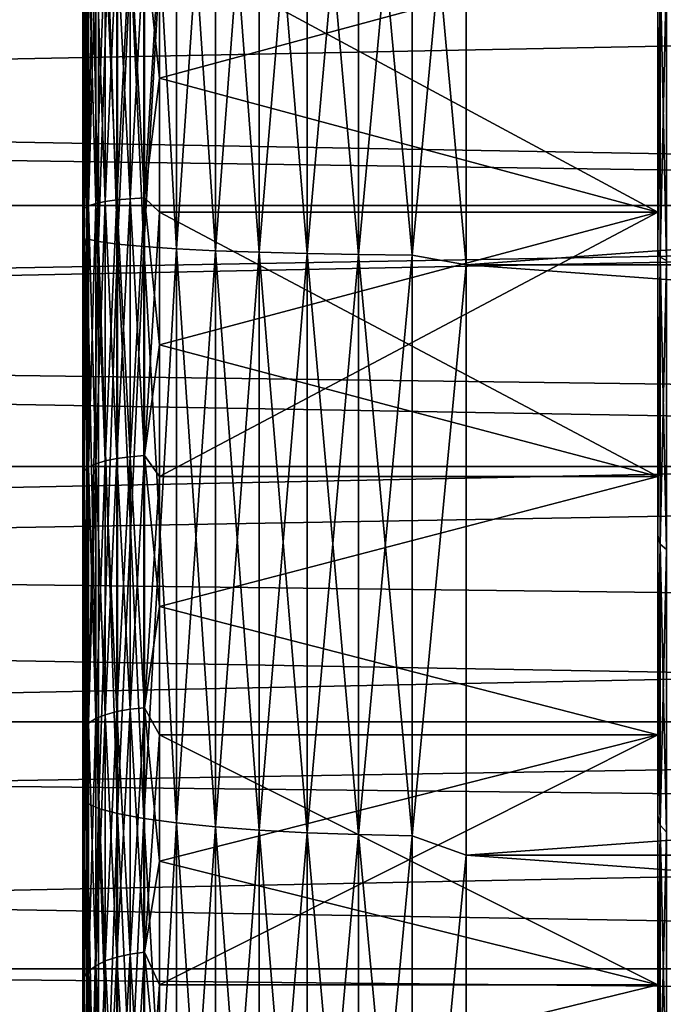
# Model space of a CAD drawing. Header units: metres. Extents: x -17 to 65, y -30 to 30.
# Tile 284 of 413: x 42.8 to 44.5, y -3.5 to -0.9. Entities that reach past the tile are written whole.
import ezdxf

# ---------------------------------------------------------------- set-up
doc = ezdxf.new("R2010")
doc.units = ezdxf.units.M
doc.layers.add('solid_508461', color=7, linetype='CONTINUOUS')

msp = doc.modelspace()

# ---------------------------------------------------------------- linework, layer by layer
at = {"layer": 'solid_508461'}
for points in [[(43.010178, -1.476034, 29.104912), (43.010178, 0, 29.142315), (43, -0.757963, 28.990101)], [(43.010178, -1.476034, -29.104912), (43, -0.757956, -28.990101), (43, 0, -29)], [(43.010178, 0, -29.142315), (43.010178, -1.476034, -29.104912), (43, 0, -29)], [(43.040546, 0, 29.28187), (43.010178, 0, 29.142315), (43.010178, -1.476034, 29.104912)], [(43.040546, -1.483102, 29.244286), (43.040546, 0, 29.28187), (43.010178, -1.476034, 29.104912)], [(43.090488, 0, 29.415674), (43.040546, 0, 29.28187), (43.040546, -1.483102, 29.244286)], [(43.090488, -1.489879, 29.37792), (43.090488, 0, 29.415674), (43.040546, -1.483102, 29.244286)], [(43.158978, 0, 29.541), (43.090488, 0, 29.415674), (43.090488, -1.489879, 29.37792)], [(43.158978, -1.496227, 29.503086), (43.158978, 0, 29.541), (43.090488, -1.489879, 29.37792)], [(43.244625, 0, 29.655293), (43.158978, 0, 29.541), (43.158978, -1.496227, 29.503086)], [(43.244625, -1.502016, 29.617229), (43.244625, 0, 29.655293), (43.158978, -1.496227, 29.503086)], [(43.34568, 0, 29.756216), (43.244625, 0, 29.655293), (43.244625, -1.502016, 29.617229)], [(43.34568, -1.507128, 29.718025), (43.34568, 0, 29.756216), (43.244625, -1.502016, 29.617229)], [(43.460079, 0, 29.841717), (43.34568, 0, 29.756216), (43.34568, -1.507128, 29.718025)], [(43.460079, -1.511458, 29.803415), (43.460079, 0, 29.841717), (43.34568, -1.507128, 29.718025)], [(43.585495, 0, 29.910048), (43.460079, 0, 29.841717), (43.460079, -1.511458, 29.803415)], [(43.585495, -1.514919, 29.871658), (43.585495, 0, 29.910048), (43.460079, -1.511458, 29.803415)], [(43.719364, 0, 29.959814), (43.585495, 0, 29.910048), (43.585495, -1.514919, 29.871658)], [(43.719364, -1.51744, 29.921362), (43.719364, 0, 29.959814), (43.585495, -1.514919, 29.871658)], [(43.858959, 0, 29.990004), (43.719364, 0, 29.959814), (43.719364, -1.51744, 29.921362)], [(43.858959, -1.518969, 29.951511), (43.858959, 0, 29.990004), (43.719364, -1.51744, 29.921362)], [(43.858959, 0, -29.990004), (44, 0, -30), (44, -1.544363, -29.960222)], [(43.858959, -1.518969, 29.951511), (44, 0, 30), (43.858959, 0, 29.990004)], [(44, -1.544363, 29.960222), (65, -1.544303, 29.960224), (65, 0, 30)], [(44, 0, 30), (44, -1.544363, 29.960222), (65, 0, 30)], [(44, 0, -30), (65, 0, -30), (65, -1.544303, -29.960224)], [(44, -1.544363, -29.960222), (44, 0, -30), (65, -1.544303, -29.960224)], [(43.040546, -1.483102, -29.244286), (43.010178, -1.476034, -29.104912), (43.010178, 0, -29.142315)], [(43.040546, 0, -29.28187), (43.040546, -1.483102, -29.244286), (43.010178, 0, -29.142315)], [(43.090488, -1.489879, -29.37792), (43.040546, -1.483102, -29.244286), (43.040546, 0, -29.28187)], [(43.090488, 0, -29.415674), (43.090488, -1.489879, -29.37792), (43.040546, 0, -29.28187)], [(43.158978, -1.496227, -29.503086), (43.090488, -1.489879, -29.37792), (43.090488, 0, -29.415674)], [(43.158978, 0, -29.541), (43.158978, -1.496227, -29.503086), (43.090488, 0, -29.415674)], [(43.244625, -1.502016, -29.617229), (43.158978, -1.496227, -29.503086), (43.158978, 0, -29.541)], [(43.244625, 0, -29.655293), (43.244625, -1.502016, -29.617229), (43.158978, 0, -29.541)], [(43.34568, -1.507128, -29.718025), (43.244625, -1.502016, -29.617229), (43.244625, 0, -29.655293)], [(43.34568, 0, -29.756216), (43.34568, -1.507128, -29.718025), (43.244625, 0, -29.655293)], [(43.460079, -1.511458, -29.803415), (43.34568, -1.507128, -29.718025), (43.34568, 0, -29.756216)], [(43.460079, 0, -29.841717), (43.460079, -1.511458, -29.803415), (43.34568, 0, -29.756216)], [(43.585495, -1.514919, -29.871658), (43.460079, -1.511458, -29.803415), (43.460079, 0, -29.841717)], [(43.585495, 0, -29.910048), (43.585495, -1.514919, -29.871658), (43.460079, 0, -29.841717)], [(43.719364, -1.51744, -29.921362), (43.585495, -1.514919, -29.871658), (43.585495, 0, -29.910048)], [(43.719364, 0, -29.959814), (43.719364, -1.51744, -29.921362), (43.585495, 0, -29.910048)], [(43.858959, -1.518969, -29.951511), (43.719364, -1.51744, -29.921362), (43.719364, 0, -29.959814)], [(43.858959, 0, -29.990004), (43.858959, -1.518969, -29.951511), (43.719364, 0, -29.959814)], [(43.858959, 0, -29.990004), (44, -1.544363, -29.960222), (43.858959, -1.518969, -29.951511)], [(43.858959, -1.518969, 29.951511), (44, -1.544363, 29.960222), (44, 0, 30)], [(44, -0.834936, -6.446152), (35, -0.582621, -6.473829), (35, -1.160623, -6.395543)], [(44, -0.834936, 6.446152), (35, -1.160623, 6.395543), (35, -0.582621, 6.473829)], [(43.033619, -0.694477, 8.159515), (43.058495, -0.691903, 8.129271), (43.058495, -1.378821, 8.041307)], [(43.033619, -1.38395, -8.071225), (43.058495, -1.378821, -8.041307), (43.058495, -0.691903, -8.129271)], [(43.033619, -0.694477, -8.159515), (43.033619, -1.38395, -8.071225), (43.058495, -0.691903, -8.129271)], [(43.058495, -0.691903, 8.129271), (43.088821, -0.68979, 8.104447), (43.088821, -1.37461, 8.016753)], [(43.058495, -1.378821, -8.041307), (43.088821, -1.37461, -8.016753), (43.088821, -0.68979, -8.104447)], [(43.058495, -0.691903, -8.129271), (43.058495, -1.378821, -8.041307), (43.088821, -0.68979, -8.104447)], [(43.058495, -1.378821, 8.041307), (43.058495, -0.691903, 8.129271), (43.088821, -1.37461, 8.016753)], [(43.088821, -0.68979, 8.104447), (43.123428, -0.68822, 8.086004), (43.123428, -1.371482, 7.998509)], [(43.088821, -1.37461, -8.016753), (43.123428, -1.371482, -7.998509), (43.123428, -0.68822, -8.086004)], [(43.088821, -0.68979, -8.104447), (43.088821, -1.37461, -8.016753), (43.123428, -0.68822, -8.086004)], [(43.088821, -1.37461, 8.016753), (43.088821, -0.68979, 8.104447), (43.123428, -1.371482, 7.998509)], [(43.123428, -0.68822, 8.086004), (43.16098, -0.687254, 8.074649), (43.16098, -1.369556, 7.987277)], [(43.123428, -1.371482, -7.998509), (43.16098, -1.369556, -7.987277), (43.16098, -0.687254, -8.074649)], [(43.123428, -0.68822, -8.086004), (43.123428, -1.371482, -7.998509), (43.16098, -0.687254, -8.074649)], [(43.123428, -1.371482, 7.998509), (43.123428, -0.68822, 8.086004), (43.16098, -1.369556, 7.987277)], [(43.16098, -0.687254, 8.074649), (43.200001, -0.705961, 8.069177), (43.200001, -1.057262, 8.030704)], [(43.16098, -1.369556, 7.987277), (43.16098, -0.687254, 8.074649), (43.200001, -1.057262, 8.030704)], [(43.16098, -0.687254, -8.074649), (43.16098, -1.369556, -7.987277), (43.200001, -0.705961, -8.069177)], [(52, -0.697224, 7.969552), (13.5, -0.697233, 7.969556), (13.5, -1.389214, 7.878456)], [(52, -1.389159, 7.878468), (52, -0.697224, 7.969552), (13.5, -1.389214, 7.878456)], [(52, -0.697224, -7.969552), (52, -1.389159, -7.878468), (13.5, -0.697233, -7.969556)], [(52, -1.389159, -7.878468), (13.5, -1.389214, -7.878456), (13.5, -0.697233, -7.969556)], [(43, -0.697185, 8.270661), (43, -1.393668, 8.182158), (43, -0.757963, 28.990101)], [(43.003796, -0.7006, 8.231452), (43, -1.393668, 8.182158), (43, -0.697185, 8.270661)], [(43, -1.393677, -8.182158), (43, -0.697192, -8.27066), (43, -0.757956, -28.990101)], [(43.003796, -0.7006, -8.231452), (43, -0.697192, -8.27066), (43, -1.393677, -8.182158)], [(43.003796, -0.7006, -8.231452), (43, -1.393677, -8.182158), (43.003796, -1.396152, -8.142383)], [(43.003796, -1.396152, 8.142383), (43, -1.393668, 8.182158), (43.003796, -0.7006, 8.231452)], [(43.003796, -0.7006, 8.231452), (43.015148, -0.697414, 8.194019), (43.015148, -1.389803, 8.105355)], [(43.003796, -1.396152, -8.142383), (43.015148, -1.389803, -8.105355), (43.015148, -0.697414, -8.194019)], [(43.003796, -0.7006, -8.231452), (43.003796, -1.396152, -8.142383), (43.015148, -0.697414, -8.194019)], [(43.003796, -1.396152, 8.142383), (43.003796, -0.7006, 8.231452), (43.015148, -1.389803, 8.105355)], [(43.015148, -0.697414, 8.194019), (43.033619, -0.694477, 8.159515), (43.033619, -1.38395, 8.071225)], [(43.015148, -1.389803, -8.105355), (43.033619, -1.38395, -8.071225), (43.033619, -0.694477, -8.159515)], [(43.015148, -0.697414, -8.194019), (43.015148, -1.389803, -8.105355), (43.033619, -0.694477, -8.159515)], [(43.015148, -1.389803, 8.105355), (43.015148, -0.697414, 8.194019), (43.033619, -1.38395, 8.071225)], [(43.033619, -1.38395, 8.071225), (43.033619, -0.694477, 8.159515), (43.058495, -1.378821, 8.041307)], [(43.16098, -1.369556, -7.987277), (43.200001, -1.057262, -8.030704), (43.200001, -0.705961, -8.069177)], [(43.200001, -0.705961, -8.069177), (43.200001, -1.057262, -8.030704), (44.5, -0.705973, -8.069169)], [(43.200001, -0.705961, 8.069177), (44.5, -0.705973, 8.069169), (44.5, -1.406481, 7.976955)], [(43.200001, -1.057262, 8.030704), (43.200001, -0.705961, 8.069177), (44.5, -1.406481, 7.976955)], [(43.200001, -1.057262, -8.030704), (44.5, -1.406481, -7.976955), (44.5, -0.705973, -8.069169)], [(44.5, -0.753388, -9.169094), (44.5, -0.705973, -8.069169), (44.5, -1.406481, -7.976955)], [(44.5, -0.753381, 9.169095), (44.5, -1.406481, 7.976955), (44.5, -0.705973, 8.069169)], [(43, -1.393677, -8.182158), (43, -0.757956, -28.990101), (43, -1.515642, -28.960361)], [(43.010178, -1.476034, -29.104912), (43, -1.515642, -28.960361), (43, -0.757956, -28.990101)], [(43, -1.393668, 8.182158), (43, -1.515652, 28.960361), (43, -0.757963, 28.990101)], [(43.010178, -1.476034, 29.104912), (43, -0.757963, 28.990101), (43, -1.515652, 28.960361)], [(44.5, -0.753381, 9.169095), (44.5, -1.505845, 9.075928), (44.5, -1.406481, 7.976955)], [(44.505764, -0.764563, 9.226905), (44.5, -1.505845, 9.075928), (44.5, -0.753381, 9.169095)], [(44.5, -1.505854, -9.075926), (44.5, -0.753388, -9.169094), (44.5, -1.406481, -7.976955)], [(44.505764, -0.764563, -9.226905), (44.5, -0.753388, -9.169094), (44.5, -1.505854, -9.075926)], [(44.505764, -0.764563, -9.226905), (44.5, -1.505854, -9.075926), (44.505764, -1.523903, -9.132253)], [(44.505764, -1.523903, 9.132253), (44.5, -1.505845, 9.075928), (44.505764, -0.764563, 9.226905)], [(44.505764, -0.764563, 9.226905), (44.522858, -0.769215, 9.283045), (44.522858, -1.533175, 9.187817)], [(44.505764, -1.523903, 9.132253), (44.505764, -0.764563, 9.226905), (44.522858, -1.533175, 9.187817)], [(44.505764, -0.764563, -9.226905), (44.505764, -1.523903, -9.132253), (44.522858, -0.769215, -9.283045)], [(44.505764, -1.523903, -9.132253), (44.522858, -1.533175, -9.187817), (44.522858, -0.769215, -9.283045)], [(51.500004, -0.834936, -6.446152), (44, -0.834936, -6.446152), (35, -1.160623, -6.395543)], [(51.500004, -1.396535, -6.348204), (51.500004, -0.834936, -6.446152), (35, -1.160623, -6.395543)], [(44, -0.834936, 6.446152), (51.500004, -1.396535, 6.348204), (35, -1.160623, 6.395543)], [(44, -0.834936, 6.446152), (51.500004, -0.834936, 6.446152), (51.500004, -1.396535, 6.348204)], [(43.16098, -1.369556, 7.987277), (43.200001, -1.057262, 8.030704), (43.200001, -1.40655, 7.976943)], [(43.16098, -1.369556, -7.987277), (43.200001, -1.40655, -7.976943), (43.200001, -1.057262, -8.030704)], [(43.200001, -1.057262, -8.030704), (43.200001, -1.40655, -7.976943), (44.5, -1.406481, -7.976955)], [(43.200001, -1.40655, 7.976943), (43.200001, -1.057262, 8.030704), (44.5, -1.406481, 7.976955)], [(51.500004, -1.396535, -6.348204), (35, -1.160623, -6.395543), (35, -1.729163, -6.265776)], [(51.500004, -1.396535, 6.348204), (35, -1.729163, 6.265776), (35, -1.160623, 6.395543)], [(43.015148, -1.389803, 8.105355), (43.033619, -1.38395, 8.071225), (43.033619, -2.063452, 7.924781)], [(43.015148, -2.072178, -7.958292), (43.033619, -2.063452, -7.924781), (43.033619, -1.38395, -8.071225)], [(43.015148, -1.389803, -8.105355), (43.015148, -2.072178, -7.958292), (43.033619, -1.38395, -8.071225)], [(43.033619, -1.38395, 8.071225), (43.058495, -1.378821, 8.041307), (43.058495, -2.055804, 7.895406)], [(43.033619, -2.063452, -7.924781), (43.058495, -2.055804, -7.895406), (43.058495, -1.378821, -8.041307)], [(43.033619, -1.38395, -8.071225), (43.033619, -2.063452, -7.924781), (43.058495, -1.378821, -8.041307)], [(43.033619, -2.063452, 7.924781), (43.033619, -1.38395, 8.071225), (43.058495, -2.055804, 7.895406)], [(43.058495, -1.378821, 8.041307), (43.088821, -1.37461, 8.016753), (43.088821, -2.049526, 7.871297)], [(43.058495, -2.055804, -7.895406), (43.088821, -2.049526, -7.871297), (43.088821, -1.37461, -8.016753)], [(43.058495, -1.378821, -8.041307), (43.058495, -2.055804, -7.895406), (43.088821, -1.37461, -8.016753)], [(43.058495, -2.055804, 7.895406), (43.058495, -1.378821, 8.041307), (43.088821, -2.049526, 7.871297)], [(43.088821, -1.37461, 8.016753), (43.123428, -1.371482, 7.998509), (43.123428, -2.044862, 7.853384)], [(43.088821, -2.049526, -7.871297), (43.123428, -2.044862, -7.853384), (43.123428, -1.371482, -7.998509)], [(43.088821, -1.37461, -8.016753), (43.088821, -2.049526, -7.871297), (43.123428, -1.371482, -7.998509)], [(43.088821, -2.049526, 7.871297), (43.088821, -1.37461, 8.016753), (43.123428, -2.044862, 7.853384)], [(43.123428, -1.371482, 7.998509), (43.16098, -1.369556, 7.987277), (43.16098, -2.041991, 7.842356)], [(43.123428, -2.044862, -7.853384), (43.16098, -2.041991, -7.842356), (43.16098, -1.369556, -7.987277)], [(43.123428, -1.371482, -7.998509), (43.123428, -2.044862, -7.853384), (43.16098, -1.369556, -7.987277)], [(43.123428, -2.044862, 7.853384), (43.123428, -1.371482, 7.998509), (43.16098, -2.041991, 7.842356)], [(43.16098, -1.369556, 7.987277), (43.200001, -1.40655, 7.976943), (43.200001, -1.753161, 7.907998)], [(43.16098, -2.041991, 7.842356), (43.16098, -1.369556, 7.987277), (43.200001, -1.753161, 7.907998)], [(43.16098, -1.369556, -7.987277), (43.16098, -2.041991, -7.842356), (43.200001, -1.40655, -7.976943)], [(52, -1.389159, 7.878468), (13.5, -1.389214, 7.878456), (13.5, -2.070524, 7.727413)], [(52, -2.070505, 7.727415), (52, -1.389159, 7.878468), (13.5, -2.070524, 7.727413)], [(52, -1.389159, -7.878468), (52, -2.070505, -7.727415), (13.5, -1.389214, -7.878456)], [(52, -2.070505, -7.727415), (13.5, -2.070524, -7.727413), (13.5, -1.389214, -7.878456)], [(51.500004, -1.947274, -6.201461), (51.500004, -1.396535, -6.348204), (35, -1.729163, -6.265776)], [(51.500004, -1.396535, 6.348204), (51.500004, -1.947275, 6.201461), (35, -1.729163, 6.265776)], [(43, -1.393668, 8.182158), (43, -2.0827, 8.034443), (43, -1.515652, 28.960361)], [(43.003796, -1.396152, 8.142383), (43, -2.0827, 8.034443), (43, -1.393668, 8.182158)], [(43, -2.082708, -8.034441), (43, -1.393677, -8.182158), (43, -1.515642, -28.960361)], [(43.003796, -1.396152, -8.142383), (43, -1.393677, -8.182158), (43, -2.082708, -8.034441)], [(43.003796, -1.396152, -8.142383), (43, -2.082708, -8.034441), (43.003796, -2.081645, -7.994648)], [(43.003796, -2.081645, 7.994648), (43, -2.0827, 8.034443), (43.003796, -1.396152, 8.142383)], [(43.003796, -1.396152, 8.142383), (43.015148, -1.389803, 8.105355), (43.015148, -2.072178, 7.958292)], [(43.003796, -2.081645, -7.994648), (43.015148, -2.072178, -7.958292), (43.015148, -1.389803, -8.105355)], [(43.003796, -1.396152, -8.142383), (43.003796, -2.081645, -7.994648), (43.015148, -1.389803, -8.105355)], [(43.003796, -2.081645, 7.994648), (43.003796, -1.396152, 8.142383), (43.015148, -2.072178, 7.958292)], [(43.015148, -2.072178, 7.958292), (43.015148, -1.389803, 8.105355), (43.033619, -2.063452, 7.924781)], [(43.16098, -2.041991, -7.842356), (43.200001, -1.753161, -7.907998), (43.200001, -1.40655, -7.976943)], [(43.200001, -2.096434, -7.823999), (44.5, -2.096466, -7.823985), (44.5, -1.406481, -7.976955)], [(43.200001, -1.753161, -7.907998), (43.200001, -2.096434, -7.823999), (44.5, -1.406481, -7.976955)], [(43.200001, -1.40655, -7.976943), (43.200001, -1.753161, -7.907998), (44.5, -1.406481, -7.976955)], [(43.200001, -1.40655, 7.976943), (44.5, -1.406481, 7.976955), (44.5, -2.096466, 7.823985)], [(43.200001, -1.753161, 7.907998), (43.200001, -1.40655, 7.976943), (44.5, -2.096466, 7.823985)], [(44.5, -1.505854, -9.075926), (44.5, -1.406481, -7.976955), (44.5, -2.096466, -7.823985)], [(44.5, -1.505845, 9.075928), (44.5, -2.096466, 7.823985), (44.5, -1.406481, 7.976955)], [(43.010178, -1.476034, 29.104912), (43, -1.515652, 28.960361), (43, -2.273082, 28.910778)], [(43.010178, -2.948279, 28.992796), (43.010178, -1.476034, 29.104912), (43, -2.273082, 28.910778)], [(43.010178, -1.476034, -29.104912), (43.010178, -2.948279, -28.992796), (43, -1.515642, -28.960361)], [(43.040546, -1.483102, 29.244286), (43.010178, -1.476034, 29.104912), (43.010178, -2.948279, 28.992796)], [(43.040546, -2.962398, -29.131634), (43.010178, -2.948279, -28.992796), (43.010178, -1.476034, -29.104912)], [(43.040546, -1.483102, -29.244286), (43.040546, -2.962398, -29.131634), (43.010178, -1.476034, -29.104912)], [(43.040546, -2.962398, 29.131634), (43.040546, -1.483102, 29.244286), (43.010178, -2.948279, 28.992796)], [(43.090488, -1.489879, 29.37792), (43.040546, -1.483102, 29.244286), (43.040546, -2.962398, 29.131634)], [(43.090488, -2.975935, -29.264753), (43.040546, -2.962398, -29.131634), (43.040546, -1.483102, -29.244286)], [(43.090488, -1.489879, -29.37792), (43.090488, -2.975935, -29.264753), (43.040546, -1.483102, -29.244286)], [(43.090488, -2.975935, 29.264753), (43.090488, -1.489879, 29.37792), (43.040546, -2.962398, 29.131634)], [(43.158978, -1.496227, 29.503086), (43.090488, -1.489879, 29.37792), (43.090488, -2.975935, 29.264753)], [(43.158978, -2.988614, -29.389437), (43.090488, -2.975935, -29.264753), (43.090488, -1.489879, -29.37792)], [(43.158978, -1.496227, -29.503086), (43.158978, -2.988614, -29.389437), (43.090488, -1.489879, -29.37792)], [(43, -2.082708, -8.034441), (43, -1.515642, -28.960361), (43, -2.273071, -28.910778)], [(43.010178, -2.948279, -28.992796), (43, -2.273071, -28.910778), (43, -1.515642, -28.960361)], [(43, -2.0827, 8.034443), (43, -2.273082, 28.910778), (43, -1.515652, 28.960361)], [(43.158978, -2.988614, 29.389437), (43.158978, -1.496227, 29.503086), (43.090488, -2.975935, 29.264753)], [(43.244625, -1.502016, 29.617229), (43.158978, -1.496227, 29.503086), (43.158978, -2.988614, 29.389437)], [(43.244625, -3.000176, -29.503141), (43.158978, -2.988614, -29.389437), (43.158978, -1.496227, -29.503086)], [(43.244625, -1.502016, -29.617229), (43.244625, -3.000176, -29.503141), (43.158978, -1.496227, -29.503086)], [(43.244625, -3.000176, 29.503141), (43.244625, -1.502016, 29.617229), (43.158978, -2.988614, 29.389437)], [(43.34568, -1.507128, 29.718025), (43.244625, -1.502016, 29.617229), (43.244625, -3.000176, 29.503141)], [(43.34568, -3.010386, -29.603548), (43.244625, -3.000176, -29.503141), (43.244625, -1.502016, -29.617229)], [(43.34568, -1.507128, -29.718025), (43.34568, -3.010386, -29.603548), (43.244625, -1.502016, -29.617229)], [(43.34568, -3.010386, 29.603548), (43.34568, -1.507128, 29.718025), (43.244625, -3.000176, 29.503141)], [(43.460079, -1.511458, 29.803415), (43.34568, -1.507128, 29.718025), (43.34568, -3.010386, 29.603548)], [(43.460079, -3.019036, -29.688608), (43.34568, -3.010386, -29.603548), (43.34568, -1.507128, -29.718025)], [(43.460079, -1.511458, -29.803415), (43.460079, -3.019036, -29.688608), (43.34568, -1.507128, -29.718025)], [(43.460079, -3.019036, 29.688608), (43.460079, -1.511458, 29.803415), (43.34568, -3.010386, 29.603548)], [(43.585495, -1.514919, 29.871658), (43.460079, -1.511458, 29.803415), (43.460079, -3.019036, 29.688608)], [(43.585495, -3.025949, -29.756588), (43.460079, -3.019036, -29.688608), (43.460079, -1.511458, -29.803415)], [(43.585495, -1.514919, -29.871658), (43.585495, -3.025949, -29.756588), (43.460079, -1.511458, -29.803415)], [(43.585495, -3.025949, 29.756588), (43.585495, -1.514919, 29.871658), (43.460079, -3.019036, 29.688608)], [(43.719364, -1.51744, 29.921362), (43.585495, -1.514919, 29.871658), (43.585495, -3.025949, 29.756588)], [(43.719364, -3.030984, -29.806101), (43.585495, -3.025949, -29.756588), (43.585495, -1.514919, -29.871658)], [(43.719364, -1.51744, -29.921362), (43.719364, -3.030984, -29.806101), (43.585495, -1.514919, -29.871658)], [(44.5, -1.505845, 9.075928), (44.5, -2.250446, 8.920505), (44.5, -2.096466, 7.823985)], [(44.505764, -1.523903, 9.132253), (44.5, -2.250446, 8.920505), (44.5, -1.505845, 9.075928)], [(44.5, -2.250454, -8.920503), (44.5, -1.505854, -9.075926), (44.5, -2.096466, -7.823985)], [(44.505764, -1.523903, -9.132253), (44.5, -1.505854, -9.075926), (44.5, -2.250454, -8.920503)], [(43.719364, -3.030984, 29.806101), (43.719364, -1.51744, 29.921362), (43.585495, -3.025949, 29.756588)], [(43.858959, -1.518969, 29.951511), (43.719364, -1.51744, 29.921362), (43.719364, -3.030984, 29.806101)], [(43.858959, -3.034038, -29.836134), (43.719364, -3.030984, -29.806101), (43.719364, -1.51744, -29.921362)], [(43.858959, -1.518969, -29.951511), (43.858959, -3.034038, -29.836134), (43.719364, -1.51744, -29.921362)], [(43.858959, -3.034038, 29.836134), (43.858959, -1.518969, 29.951511), (43.719364, -3.030984, 29.806101)], [(43.858959, -1.518969, -29.951511), (44, -1.544363, -29.960222), (43.858959, -3.034038, -29.836134)], [(43.858959, -3.034038, 29.836134), (44, -1.544363, 29.960222), (43.858959, -1.518969, 29.951511)], [(44.505764, -1.523903, -9.132253), (44.5, -2.250454, -8.920503), (44.505764, -2.272834, -8.975219)], [(44.505764, -2.272834, 8.975219), (44.5, -2.250446, 8.920505), (44.505764, -1.523903, 9.132253)], [(44.505764, -1.523903, 9.132253), (44.522858, -1.533175, 9.187817), (44.522858, -2.286663, 9.029827)], [(44.505764, -2.272834, 8.975219), (44.505764, -1.523903, 9.132253), (44.522858, -2.286663, 9.029827)], [(44.505764, -1.523903, -9.132253), (44.505764, -2.272834, -8.975219), (44.522858, -1.533175, -9.187817)], [(44.505764, -2.272834, -8.975219), (44.522858, -2.286663, -9.029827), (44.522858, -1.533175, -9.187817)], [(43.858959, -3.034038, -29.836134), (44, -1.544363, -29.960222), (44, -3.08463, -29.840996)], [(43.858959, -3.034038, 29.836134), (44, -3.08463, 29.840996), (44, -1.544363, 29.960222)], [(44, -1.544363, -29.960222), (65, -1.544303, -29.960224), (65, -3.084638, -29.840996)], [(44, -3.08463, 29.840996), (65, -3.084638, 29.840996), (65, -1.544303, 29.960224)], [(44, -1.544363, 29.960222), (44, -3.08463, 29.840996), (65, -1.544303, 29.960224)], [(44, -3.08463, -29.840996), (44, -1.544363, -29.960222), (65, -3.084638, -29.840996)], [(51.500004, -1.947274, -6.201461), (35, -1.729163, -6.265776), (35, -2.28395, -6.085524)], [(51.500004, -1.947275, 6.201461), (35, -2.28395, 6.085524), (35, -1.729163, 6.265776)], [(43.16098, -2.041991, 7.842356), (43.200001, -1.753161, 7.907998), (43.200001, -2.096434, 7.823999)], [(43.16098, -2.041991, -7.842356), (43.200001, -2.096434, -7.823999), (43.200001, -1.753161, -7.907998)], [(43.200001, -2.096434, 7.823999), (43.200001, -1.753161, 7.907998), (44.5, -2.096466, 7.823985)], [(51.500004, -2.483281, -6.006939), (51.500004, -1.947274, -6.201461), (35, -2.28395, -6.085524)], [(51.500004, -1.947275, 6.201461), (51.500004, -2.483282, 6.006938), (35, -2.28395, 6.085524)], [(43.058495, -2.055804, 7.895406), (43.088821, -2.049526, 7.871297), (43.088821, -2.709676, 7.669129)], [(43.058495, -2.717975, -7.692618), (43.088821, -2.709676, -7.669129), (43.088821, -2.049526, -7.871297)], [(43.058495, -2.055804, -7.895406), (43.058495, -2.717975, -7.692618), (43.088821, -2.049526, -7.871297)], [(43.088821, -2.049526, 7.871297), (43.123428, -2.044862, 7.853384), (43.123428, -2.703509, 7.651676)], [(43.088821, -2.709676, -7.669129), (43.123428, -2.703509, -7.651676), (43.123428, -2.044862, -7.853384)], [(43.088821, -2.049526, -7.871297), (43.088821, -2.709676, -7.669129), (43.123428, -2.044862, -7.853384)], [(43.088821, -2.709676, 7.669129), (43.088821, -2.049526, 7.871297), (43.123428, -2.703509, 7.651676)], [(43.123428, -2.044862, 7.853384), (43.16098, -2.041991, 7.842356), (43.16098, -2.699713, 7.640931)], [(43.123428, -2.703509, -7.651676), (43.16098, -2.699713, -7.640931), (43.16098, -2.041991, -7.842356)], [(43.123428, -2.044862, -7.853384), (43.123428, -2.703509, -7.651676), (43.16098, -2.041991, -7.842356)], [(43.123428, -2.703509, 7.651676), (43.123428, -2.044862, 7.853384), (43.16098, -2.699713, 7.640931)], [(43.16098, -2.041991, 7.842356), (43.200001, -2.096434, 7.823999), (43.200001, -2.435717, 7.725107)], [(43.16098, -2.699713, 7.640931), (43.16098, -2.041991, 7.842356), (43.200001, -2.435717, 7.725107)], [(43.16098, -2.041991, -7.842356), (43.16098, -2.699713, -7.640931), (43.200001, -2.096434, -7.823999)], [(52, -2.070505, 7.727415), (13.5, -2.070524, 7.727413), (13.5, -2.736182, 7.517531)], [(52, -2.736138, 7.517552), (52, -2.070505, 7.727415), (13.5, -2.736182, 7.517531)], [(52, -2.070505, -7.727415), (52, -2.736138, -7.517552), (13.5, -2.070524, -7.727413)], [(52, -2.736138, -7.517552), (13.5, -2.736182, -7.517531), (13.5, -2.070524, -7.727413)], [(43.003796, -2.081645, 7.994648), (43.015148, -2.072178, 7.958292), (43.015148, -2.739623, 7.753889)], [(43.003796, -2.752139, -7.789311), (43.015148, -2.739623, -7.753889), (43.015148, -2.072178, -7.958292)], [(43.003796, -2.081645, -7.994648), (43.003796, -2.752139, -7.789311), (43.015148, -2.072178, -7.958292)], [(43.015148, -2.072178, 7.958292), (43.033619, -2.063452, 7.924781), (43.033619, -2.728087, 7.721239)], [(43.015148, -2.739623, -7.753889), (43.033619, -2.728087, -7.721239), (43.033619, -2.063452, -7.924781)], [(43.015148, -2.072178, -7.958292), (43.015148, -2.739623, -7.753889), (43.033619, -2.063452, -7.924781)], [(43.015148, -2.739623, 7.753889), (43.015148, -2.072178, 7.958292), (43.033619, -2.728087, 7.721239)], [(43.033619, -2.063452, 7.924781), (43.058495, -2.055804, 7.895406), (43.058495, -2.717975, 7.692618)], [(43.033619, -2.728087, -7.721239), (43.058495, -2.717975, -7.692618), (43.058495, -2.055804, -7.895406)], [(43.033619, -2.063452, -7.924781), (43.033619, -2.728087, -7.721239), (43.058495, -2.055804, -7.895406)], [(43.033619, -2.728087, 7.721239), (43.033619, -2.063452, 7.924781), (43.058495, -2.717975, 7.692618)], [(43.058495, -2.717975, 7.692618), (43.058495, -2.055804, 7.895406), (43.088821, -2.709676, 7.669129)], [(43.003796, -2.081645, -7.994648), (43, -2.082708, -8.034441), (43, -2.422389, -7.938641)], [(43.003796, -2.081645, -7.994648), (43, -2.422389, -7.938641), (43, -2.757804, -7.828441)], [(43.003796, -2.081645, -7.994648), (43, -2.757804, -7.828441), (43.003796, -2.752139, -7.789311)], [(43.003796, -2.081645, 7.994648), (43, -2.422382, 7.938643), (43, -2.0827, 8.034443)], [(43.003796, -2.752139, 7.789311), (43, -2.422382, 7.938643), (43.003796, -2.081645, 7.994648)], [(43, -2.0827, 8.034443), (43, -2.422382, 7.938643), (43, -2.273082, 28.910778)], [(43, -2.422389, -7.938641), (43, -2.082708, -8.034441), (43, -2.273071, -28.910778)], [(43.003796, -2.752139, 7.789311), (43.003796, -2.081645, 7.994648), (43.015148, -2.739623, 7.753889)], [(43.16098, -2.699713, -7.640931), (43.200001, -2.435717, -7.725107), (43.200001, -2.096434, -7.823999)], [(43.200001, -2.096434, -7.823999), (43.200001, -2.435717, -7.725107), (44.5, -2.096466, -7.823985)], [(43.200001, -2.435717, 7.725107), (43.200001, -2.096434, 7.823999), (44.5, -2.096466, 7.823985)], [(43.200001, -2.435717, -7.725107), (44.5, -2.77027, -7.611546), (44.5, -2.096466, -7.823985)], [(43.200001, -2.435717, 7.725107), (44.5, -2.096466, 7.823985), (44.5, -2.77027, 7.611546)], [(44.5, -2.250454, -8.920503), (44.5, -2.096466, -7.823985), (44.5, -2.77027, -7.611546)], [(44.5, -2.617735, 8.819719), (44.5, -2.77027, 7.611546), (44.5, -2.096466, 7.823985)], [(44.5, -2.250446, 8.920505), (44.5, -2.617735, 8.819719), (44.5, -2.096466, 7.823985)], [(44.505764, -2.272834, 8.975219), (44.5, -2.617735, 8.819719), (44.5, -2.250446, 8.920505)], [(44.5, -2.617743, -8.819717), (44.5, -2.250454, -8.920503), (44.5, -2.77027, -7.611546)], [(44.505764, -2.272834, -8.975219), (44.5, -2.250454, -8.920503), (44.5, -2.617743, -8.819717)], [(51.500004, -2.483281, -6.006939), (35, -2.28395, -6.085524), (35, -2.82019, -5.856324)], [(51.500004, -2.483282, 6.006938), (35, -2.82019, 5.856324), (35, -2.28395, 6.085524)], [(43, -2.422389, -7.938641), (43, -2.273071, -28.910778), (43, -3.029074, -28.841366)], [(43.010178, -2.948279, -28.992796), (43, -3.029074, -28.841366), (43, -2.273071, -28.910778)], [(43, -2.757798, 7.828443), (43, -3.029085, 28.841366), (43, -2.273082, 28.910778)], [(43.010178, -2.948279, 28.992796), (43, -2.273082, 28.910778), (43, -3.029085, 28.841366)], [(43, -2.422382, 7.938643), (43, -2.757798, 7.828443), (43, -2.273082, 28.910778)], [(44.505764, -2.272834, -8.975219), (44.5, -2.617743, -8.819717), (44.5, -2.98059, -8.703794)], [(44.505764, -2.272834, -8.975219), (44.5, -2.98059, -8.703794), (44.505764, -3.006239, -8.756874)], [(44.505764, -3.006239, 8.756874), (44.5, -2.617735, 8.819719), (44.505764, -2.272834, 8.975219)], [(44.505764, -2.272834, 8.975219), (44.522858, -2.286663, 9.029827), (44.522858, -3.02453, 8.810155)], [(44.505764, -3.006239, 8.756874), (44.505764, -2.272834, 8.975219), (44.522858, -3.02453, 8.810155)], [(44.505764, -2.272834, -8.975219), (44.505764, -3.006239, -8.756874), (44.522858, -2.286663, -9.029827)], [(44.505764, -3.006239, -8.756874), (44.522858, -3.02453, -8.810155), (44.522858, -2.286663, -9.029827)], [(43.003796, -2.752139, 7.789311), (43, -2.757798, 7.828443), (43, -2.422382, 7.938643)], [(43, -2.757804, -7.828441), (43, -2.422389, -7.938641), (43, -3.029074, -28.841366)], [(43.16098, -2.699713, 7.640931), (43.200001, -2.435717, 7.725107), (43.200001, -2.770363, 7.61151)], [(43.16098, -2.699713, -7.640931), (43.200001, -2.770363, -7.61151), (43.200001, -2.435717, -7.725107)], [(43.200001, -2.435717, -7.725107), (43.200001, -2.770363, -7.61151), (44.5, -2.77027, -7.611546)], [(43.200001, -2.770363, 7.61151), (43.200001, -2.435717, 7.725107), (44.5, -2.77027, 7.611546)], [(51.500004, -2.999947, -5.766309), (51.500004, -2.483281, -6.006939), (35, -2.82019, -5.856324)], [(51.500004, -2.483282, 6.006938), (51.500004, -2.999948, 5.766308), (35, -2.82019, 5.856324)], [(44.5, -2.617735, 8.819719), (44.5, -2.980584, 8.703796), (44.5, -2.77027, 7.611546)], [(44.505764, -3.006239, 8.756874), (44.5, -2.980584, 8.703796), (44.5, -2.617735, 8.819719)], [(44.5, -2.98059, -8.703794), (44.5, -2.617743, -8.819717), (44.5, -2.77027, -7.611546)], [(43.033619, -2.728087, 7.721239), (43.058495, -2.717975, 7.692618), (43.058495, -3.360563, 7.434405)], [(43.033619, -3.373066, -7.462065), (43.058495, -3.360563, -7.434405), (43.058495, -2.717975, -7.692618)], [(43.033619, -2.728087, -7.721239), (43.033619, -3.373066, -7.462065), (43.058495, -2.717975, -7.692618)], [(43.058495, -2.717975, 7.692618), (43.088821, -2.709676, 7.669129), (43.088821, -3.350302, 7.411705)], [(43.058495, -3.360563, -7.434405), (43.088821, -3.350302, -7.411705), (43.088821, -2.709676, -7.669129)], [(43.058495, -2.717975, -7.692618), (43.058495, -3.360563, -7.434405), (43.088821, -2.709676, -7.669129)], [(43.058495, -3.360563, 7.434405), (43.058495, -2.717975, 7.692618), (43.088821, -3.350302, 7.411705)], [(43.088821, -2.709676, 7.669129), (43.123428, -2.703509, 7.651676), (43.123428, -3.342677, 7.394837)], [(43.088821, -3.350302, -7.411705), (43.123428, -3.342677, -7.394837), (43.123428, -2.703509, -7.651676)], [(43.088821, -2.709676, -7.669129), (43.088821, -3.350302, -7.411705), (43.123428, -2.703509, -7.651676)], [(43.088821, -3.350302, 7.411705), (43.088821, -2.709676, 7.669129), (43.123428, -3.342677, 7.394837)], [(43.123428, -2.703509, 7.651676), (43.16098, -2.699713, 7.640931), (43.16098, -3.337983, 7.384452)], [(43.123428, -3.342677, -7.394837), (43.16098, -3.337983, -7.384452), (43.16098, -2.699713, -7.640931)], [(43.123428, -2.703509, -7.651676), (43.123428, -3.342677, -7.394837), (43.16098, -2.699713, -7.640931)], [(43.123428, -3.342677, 7.394837), (43.123428, -2.703509, 7.651676), (43.16098, -3.337983, 7.384452)], [(43.16098, -2.699713, 7.640931), (43.200001, -2.770363, 7.61151), (43.200001, -3.099736, 7.483424)], [(43.16098, -3.337983, 7.384452), (43.16098, -2.699713, 7.640931), (43.200001, -3.099736, 7.483424)], [(43.16098, -2.699713, -7.640931), (43.16098, -3.337983, -7.384452), (43.200001, -2.770363, -7.61151)], [(52, -2.736138, 7.517552), (13.5, -2.736182, 7.517531), (13.5, -3.380928, 7.250471)], [(52, -3.380918, 7.250475), (52, -2.736138, 7.517552), (13.5, -3.380928, 7.250471)], [(52, -2.736138, -7.517552), (52, -3.380918, -7.250475), (13.5, -2.736182, -7.517531)], [(52, -3.380918, -7.250475), (13.5, -3.380928, -7.250471), (13.5, -2.736182, -7.517531)], [(43.003796, -2.752139, 7.789311), (43.015148, -2.739623, 7.753889), (43.015148, -3.38733, 7.493619)], [(43.003796, -3.402804, -7.527853), (43.015148, -3.38733, -7.493619), (43.015148, -2.739623, -7.753889)], [(43.003796, -2.752139, -7.789311), (43.003796, -3.402804, -7.527853), (43.015148, -2.739623, -7.753889)], [(43.015148, -2.739623, 7.753889), (43.033619, -2.728087, 7.721239), (43.033619, -3.373066, 7.462065)], [(43.015148, -3.38733, -7.493619), (43.033619, -3.373066, -7.462065), (43.033619, -2.728087, -7.721239)], [(43.015148, -2.739623, -7.753889), (43.015148, -3.38733, -7.493619), (43.033619, -2.728087, -7.721239)], [(43.015148, -3.38733, 7.493619), (43.015148, -2.739623, 7.753889), (43.033619, -3.373066, 7.462065)], [(43.033619, -3.373066, 7.462065), (43.033619, -2.728087, 7.721239), (43.058495, -3.360563, 7.434405)], [(43.003796, -2.752139, -7.789311), (43, -2.757804, -7.828441), (43, -3.412425, -7.566066)], [(43.003796, -2.752139, -7.789311), (43, -3.412425, -7.566066), (43.003796, -3.402804, -7.527853)], [(43.003796, -2.752139, 7.789311), (43, -3.412421, 7.566068), (43, -2.757798, 7.828443)], [(43.003796, -3.402804, 7.527853), (43, -3.412421, 7.566068), (43.003796, -2.752139, 7.789311)], [(43, -2.757798, 7.828443), (43, -3.412421, 7.566068), (43, -3.029085, 28.841366)], [(43, -3.412425, -7.566066), (43, -2.757804, -7.828441), (43, -3.029074, -28.841366)], [(43.003796, -3.402804, 7.527853), (43.003796, -2.752139, 7.789311), (43.015148, -3.38733, 7.493619)], [(43.16098, -3.337983, -7.384452), (43.200001, -3.099736, -7.483424), (43.200001, -2.770363, -7.61151)], [(43.200001, -3.423208, -7.341093), (44.5, -3.423253, -7.341068), (44.5, -2.77027, -7.611546)], [(43.200001, -3.099736, -7.483424), (43.200001, -3.423208, -7.341093), (44.5, -2.77027, -7.611546)], [(43.200001, -2.770363, -7.61151), (43.200001, -3.099736, -7.483424), (44.5, -2.77027, -7.611546)], [(43.200001, -2.770363, 7.61151), (44.5, -2.77027, 7.611546), (44.5, -3.423253, 7.341068)], [(43.200001, -3.099736, 7.483424), (43.200001, -2.770363, 7.61151), (44.5, -3.423253, 7.341068)], [(44.5, -2.98059, -8.703794), (44.5, -2.77027, -7.611546), (44.5, -3.423253, -7.341068)], [(44.5, -2.980584, 8.703796), (44.5, -3.423253, 7.341068), (44.5, -2.77027, 7.611546)], [(51.500004, -2.999947, -5.766309), (35, -2.82019, -5.856324), (35, -3.333888, -5.579895)], [(51.500004, -2.999948, 5.766308), (35, -3.333888, 5.579895), (35, -2.82019, 5.856324)], [(43.010178, -2.948279, 28.992796), (43, -3.029085, 28.841366), (43, -3.783204, 28.752171)], [(43.010178, -4.412956, 28.806255), (43.010178, -2.948279, 28.992796), (43, -3.783204, 28.752171)], [(43.010178, -2.948279, -28.992796), (43.010178, -4.412956, -28.806255), (43, -3.029074, -28.841366)], [(43.040546, -2.962398, 29.131634), (43.010178, -2.948279, 28.992796), (43.010178, -4.412956, 28.806255)], [(43.040546, -4.434088, -28.944201), (43.010178, -4.412956, -28.806255), (43.010178, -2.948279, -28.992796)], [(43.040546, -2.962398, -29.131634), (43.040546, -4.434088, -28.944201), (43.010178, -2.948279, -28.992796)], [(43.040546, -4.434088, 28.944201), (43.040546, -2.962398, 29.131634), (43.010178, -4.412956, 28.806255)], [(43.090488, -2.975935, 29.264753), (43.040546, -2.962398, 29.131634), (43.040546, -4.434088, 28.944201)], [(43.090488, -4.45435, -29.076464), (43.040546, -4.434088, -28.944201), (43.040546, -2.962398, -29.131634)], [(43.090488, -2.975935, -29.264753), (43.090488, -4.45435, -29.076464), (43.040546, -2.962398, -29.131634)], [(43.090488, -4.45435, 29.076464), (43.090488, -2.975935, 29.264753), (43.040546, -4.434088, 28.944201)], [(43.158978, -2.988614, 29.389437), (43.090488, -2.975935, 29.264753), (43.090488, -4.45435, 29.076464)], [(43.158978, -4.473328, -29.200344), (43.090488, -4.45435, -29.076464), (43.090488, -2.975935, -29.264753)], [(43.158978, -2.988614, -29.389437), (43.158978, -4.473328, -29.200344), (43.090488, -2.975935, -29.264753)], [(51.500004, -3.493778, -5.481196), (51.500004, -2.999947, -5.766309), (35, -3.333888, -5.579895)], [(51.500004, -2.999948, 5.766308), (51.500004, -3.493779, 5.481196), (35, -3.333888, 5.579895)], [(43.158978, -4.473328, 29.200344), (43.158978, -2.988614, 29.389437), (43.090488, -4.45435, 29.076464)], [(43.244625, -3.000176, 29.503141), (43.158978, -2.988614, 29.389437), (43.158978, -4.473328, 29.200344)], [(43.244625, -4.490635, -29.313316), (43.158978, -4.473328, -29.200344), (43.158978, -2.988614, -29.389437)], [(43.244625, -3.000176, -29.503141), (43.244625, -4.490635, -29.313316), (43.158978, -2.988614, -29.389437)], [(43.244625, -4.490635, 29.313316), (43.244625, -3.000176, 29.503141), (43.158978, -4.473328, 29.200344)], [(43.34568, -3.010386, 29.603548), (43.244625, -3.000176, 29.503141), (43.244625, -4.490635, 29.313316)], [(43.34568, -4.505918, -29.413078), (43.244625, -4.490635, -29.313316), (43.244625, -3.000176, -29.503141)], [(43.34568, -3.010386, -29.603548), (43.34568, -4.505918, -29.413078), (43.244625, -3.000176, -29.503141)], [(44.5, -2.980584, 8.703796), (44.5, -3.689638, 8.427727), (44.5, -3.423253, 7.341068)], [(44.505764, -3.006239, 8.756874), (44.5, -3.689638, 8.427727), (44.5, -2.980584, 8.703796)], [(44.5, -3.689642, -8.427725), (44.5, -2.98059, -8.703794), (44.5, -3.423253, -7.341068)], [(44.505764, -3.006239, -8.756874), (44.5, -2.98059, -8.703794), (44.5, -3.689642, -8.427725)], [(43, -3.412425, -7.566066), (43, -3.029074, -28.841366), (43, -3.783194, -28.752172)], [(43.010178, -4.412956, -28.806255), (43, -3.783194, -28.752172), (43, -3.029074, -28.841366)], [(43, -3.412421, 7.566068), (43, -3.783204, 28.752171), (43, -3.029085, 28.841366)], [(43.34568, -4.505918, 29.413078), (43.34568, -3.010386, 29.603548), (43.244625, -4.490635, 29.313316)], [(43.460079, -3.019036, 29.688608), (43.34568, -3.010386, 29.603548), (43.34568, -4.505918, 29.413078)], [(43.460079, -4.518865, -29.497591), (43.34568, -4.505918, -29.413078), (43.34568, -3.010386, -29.603548)], [(43.460079, -3.019036, -29.688608), (43.460079, -4.518865, -29.497591), (43.34568, -3.010386, -29.603548)], [(43.460079, -4.518865, 29.497591), (43.460079, -3.019036, 29.688608), (43.34568, -4.505918, 29.413078)], [(43.585495, -3.025949, 29.756588), (43.460079, -3.019036, 29.688608), (43.460079, -4.518865, 29.497591)], [(43.585495, -4.529212, -29.565134), (43.460079, -4.518865, -29.497591), (43.460079, -3.019036, -29.688608)], [(43.585495, -3.025949, -29.756588), (43.585495, -4.529212, -29.565134), (43.460079, -3.019036, -29.688608)], [(43.585495, -4.529212, 29.565134), (43.585495, -3.025949, 29.756588), (43.460079, -4.518865, 29.497591)], [(43.719364, -3.030984, 29.806101), (43.585495, -3.025949, 29.756588), (43.585495, -4.529212, 29.565134)], [(43.719364, -4.536748, -29.614326), (43.585495, -4.529212, -29.565134), (43.585495, -3.025949, -29.756588)], [(43.719364, -3.030984, -29.806101), (43.719364, -4.536748, -29.614326), (43.585495, -3.025949, -29.756588)], [(43.719364, -4.536748, 29.614326), (43.719364, -3.030984, 29.806101), (43.585495, -4.529212, 29.565134)], [(43.858959, -3.034038, 29.836134), (43.719364, -3.030984, 29.806101), (43.719364, -4.536748, 29.614326)], [(43.858959, -4.541319, -29.644169), (43.719364, -4.536748, -29.614326), (43.719364, -3.030984, -29.806101)], [(43.858959, -3.034038, -29.836134), (43.858959, -4.541319, -29.644169), (43.719364, -3.030984, -29.806101)], [(44.505764, -3.006239, -8.756874), (44.5, -3.689642, -8.427725), (44.505764, -3.719108, -8.478712)], [(44.505764, -3.719108, 8.478712), (44.5, -3.689638, 8.427727), (44.505764, -3.006239, 8.756874)], [(44.505764, -3.006239, 8.756874), (44.522858, -3.02453, 8.810155), (44.522858, -3.741736, 8.5303)], [(44.505764, -3.719108, 8.478712), (44.505764, -3.006239, 8.756874), (44.522858, -3.741736, 8.5303)], [(44.505764, -3.006239, -8.756874), (44.505764, -3.719108, -8.478712), (44.522858, -3.02453, -8.810155)], [(44.505764, -3.719108, -8.478712), (44.522858, -3.741736, -8.5303), (44.522858, -3.02453, -8.810155)], [(43.858959, -4.541319, 29.644169), (43.858959, -3.034038, 29.836134), (43.719364, -4.536748, 29.614326)], [(43.858959, -3.034038, -29.836134), (44, -3.08463, -29.840996), (43.858959, -4.541319, -29.644169)], [(43.858959, -4.541319, 29.644169), (44, -3.08463, 29.840996), (43.858959, -3.034038, 29.836134)], [(43.16098, -3.337983, 7.384452), (43.200001, -3.099736, 7.483424), (43.200001, -3.423208, 7.341093)], [(43.16098, -3.337983, -7.384452), (43.200001, -3.423208, -7.341093), (43.200001, -3.099736, -7.483424)], [(43.200001, -3.423208, 7.341093), (43.200001, -3.099736, 7.483424), (44.5, -3.423253, 7.341068)], [(43.858959, -4.541319, -29.644169), (44, -3.08463, -29.840996), (44, -4.616718, -29.642637)], [(43.858959, -4.541319, 29.644169), (44, -4.616718, 29.642637), (44, -3.08463, 29.840996)], [(44, -3.08463, -29.840996), (65, -3.084638, -29.840996), (65, -4.616772, -29.642624)], [(44, -4.616718, -29.642637), (44, -3.08463, -29.840996), (65, -4.616772, -29.642624)], [(44, -3.08463, 29.840996), (44, -4.616718, 29.642637), (65, -3.084638, 29.840996)], [(44, -4.616718, 29.642637), (65, -4.616772, 29.642624), (65, -3.084638, 29.840996)], [(51.500004, -3.493778, -5.481196), (35, -3.333888, -5.579895), (35, -3.820577, -5.258628)], [(51.500004, -3.493779, 5.481196), (35, -3.820577, 5.258628), (35, -3.333888, 5.579895)], [(43.123428, -3.342677, 7.394837), (43.16098, -3.337983, 7.384452), (43.16098, -3.952203, 7.074769)], [(43.123428, -3.957761, -7.084718), (43.16098, -3.952203, -7.074769), (43.16098, -3.337983, -7.384452)], [(43.123428, -3.342677, -7.394837), (43.123428, -3.957761, -7.084718), (43.16098, -3.337983, -7.384452)], [(43.16098, -3.337983, 7.384452), (43.200001, -3.423208, 7.341093), (43.200001, -3.740164, 7.184788)], [(43.16098, -3.952203, 7.074769), (43.16098, -3.337983, 7.384452), (43.200001, -3.740164, 7.184788)], [(43.16098, -3.337983, -7.384452), (43.16098, -3.952203, -7.074769), (43.200001, -3.423208, -7.341093)], [(43.033619, -3.373066, 7.462065), (43.058495, -3.360563, 7.434405), (43.058495, -3.978938, 7.122627)], [(43.033619, -3.993742, -7.149127), (43.058495, -3.978938, -7.122627), (43.058495, -3.360563, -7.434405)], [(43.033619, -3.373066, -7.462065), (43.033619, -3.993742, -7.149127), (43.058495, -3.360563, -7.434405)], [(43.058495, -3.360563, 7.434405), (43.088821, -3.350302, 7.411705), (43.088821, -3.966789, 7.100878)], [(43.058495, -3.978938, -7.122627), (43.088821, -3.966789, -7.100878), (43.088821, -3.350302, -7.411705)], [(43.058495, -3.360563, -7.434405), (43.058495, -3.978938, -7.122627), (43.088821, -3.350302, -7.411705)], [(43.058495, -3.978938, 7.122627), (43.058495, -3.360563, 7.434405), (43.088821, -3.966789, 7.100878)], [(43.088821, -3.350302, 7.411705), (43.123428, -3.342677, 7.394837), (43.123428, -3.957761, 7.084718)], [(43.088821, -3.966789, -7.100878), (43.123428, -3.957761, -7.084718), (43.123428, -3.342677, -7.394837)], [(43.088821, -3.350302, -7.411705), (43.088821, -3.966789, -7.100878), (43.123428, -3.342677, -7.394837)], [(43.088821, -3.966789, 7.100878), (43.088821, -3.350302, 7.411705), (43.123428, -3.957761, 7.084718)], [(43.123428, -3.957761, 7.084718), (43.123428, -3.342677, 7.394837), (43.16098, -3.952203, 7.074769)], [(52, -3.380918, 7.250475), (13.5, -3.380928, 7.250471), (13.5, -3.999999, 6.928201)], [(52, -4.000002, 6.928206), (52, -3.380918, 7.250475), (13.5, -3.999999, 6.928201)], [(52, -3.380918, -7.250475), (52, -4.000002, -6.928206), (13.5, -3.380928, -7.250471)], [(52, -4.000002, -6.928206), (13.5, -3.999999, -6.928201), (13.5, -3.380928, -7.250471)], [(43.003796, -3.402804, 7.527853), (43.015148, -3.38733, 7.493619), (43.015148, -4.01063, 7.179358)], [(43.003796, -4.028952, -7.212156), (43.015148, -4.01063, -7.179358), (43.015148, -3.38733, -7.493619)], [(43.003796, -3.402804, -7.527853), (43.003796, -4.028952, -7.212156), (43.015148, -3.38733, -7.493619)], [(43.015148, -3.38733, 7.493619), (43.033619, -3.373066, 7.462065), (43.033619, -3.993742, 7.149127)], [(43.015148, -4.01063, -7.179358), (43.033619, -3.993742, -7.149127), (43.033619, -3.373066, -7.462065)], [(43.015148, -3.38733, -7.493619), (43.015148, -4.01063, -7.179358), (43.033619, -3.373066, -7.462065)], [(43.015148, -4.01063, 7.179358), (43.015148, -3.38733, 7.493619), (43.033619, -3.993742, 7.149127)], [(43.033619, -3.993742, 7.149127), (43.033619, -3.373066, 7.462065), (43.058495, -3.978938, 7.122627)], [(43.003796, -3.402804, -7.527853), (43, -3.412425, -7.566066), (43, -4.041928, -7.249332)], [(43.003796, -3.402804, -7.527853), (43, -4.041928, -7.249332), (43.003796, -4.028952, -7.212156)], [(43.003796, -3.402804, 7.527853), (43, -4.041925, 7.249333), (43, -3.412421, 7.566068)], [(43.003796, -4.028952, 7.212156), (43, -4.041925, 7.249333), (43.003796, -3.402804, 7.527853)], [(43, -3.412421, 7.566068), (43, -4.041925, 7.249333), (43, -3.783204, 28.752171)], [(43, -4.041928, -7.249332), (43, -3.412425, -7.566066), (43, -3.783194, -28.752172)], [(43.003796, -4.028952, 7.212156), (43.003796, -3.402804, 7.527853), (43.015148, -4.01063, 7.179358)], [(43.16098, -3.952203, -7.074769), (43.200001, -3.740164, -7.184788), (43.200001, -3.423208, -7.341093)], [(43.200001, -3.423208, -7.341093), (43.200001, -3.740164, -7.184788), (44.5, -3.423253, -7.341068)], [(43.200001, -3.740164, 7.184788), (43.200001, -3.423208, 7.341093), (44.5, -3.423253, 7.341068)], [(43.200001, -3.740164, -7.184788), (44.5, -4.049916, -7.014856), (44.5, -3.423253, -7.341068)], [(43.200001, -3.740164, 7.184788), (44.5, -3.423253, 7.341068), (44.5, -4.049916, 7.014856)], [(44.5, -3.689642, -8.427725), (44.5, -3.423253, -7.341068), (44.5, -4.049916, -7.014856)], [(44.5, -3.689638, 8.427727), (44.5, -4.049916, 7.014856), (44.5, -3.423253, 7.341068)]]:
    msp.add_3dface(points, dxfattribs=at)

doc.saveas('drawing.dxf')
